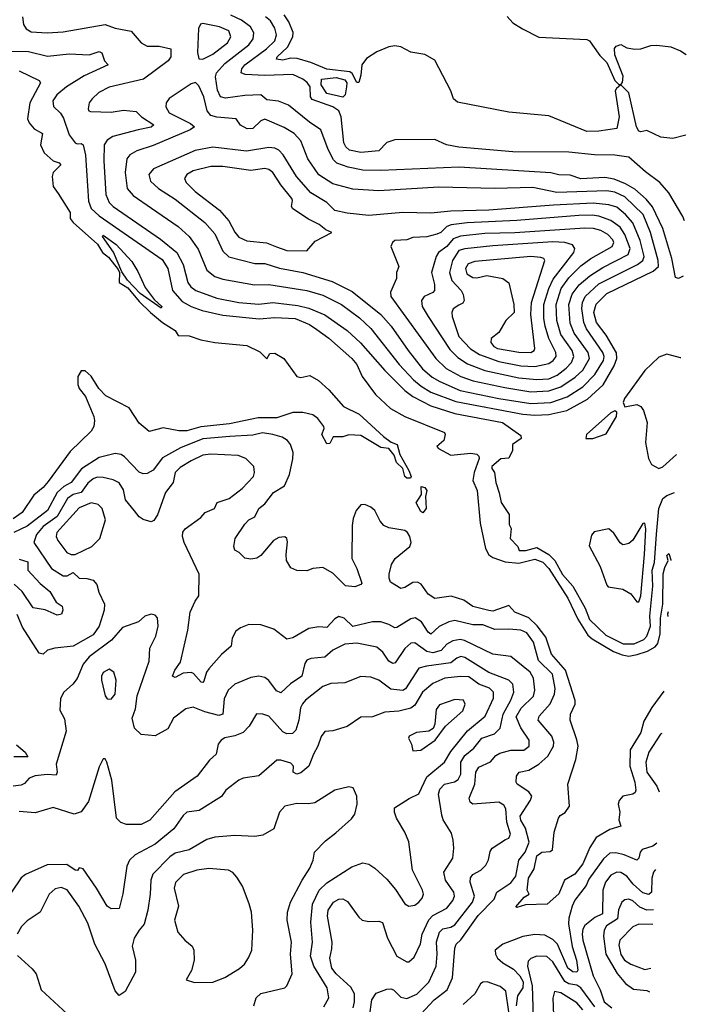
# Model space of a CAD drawing. Extents: x 1552294 to 1694791, y 811929 to 917222.
# Tile 630 of 643: x 1690698 to 1694033, y 888173 to 893100. Entities that reach past the tile are written whole.
import ezdxf

# ---------------------------------------------------------------- set-up
doc = ezdxf.new("R2010")
doc.units = 0

msp = doc.modelspace()

# ---------------------------------------------------------------- linework, layer by layer
at = {"layer": '0CON10XD'}
for points in [[(1690711.5, 893115), (1690716.6, 893076.6), (1690730, 893055), (1690755, 893039.7), (1690835, 893034.8), (1690915, 893039.8), (1691125, 893076), (1691175, 893058.2), (1691255, 893042.3), (1691305.4, 892985.4), (1691335, 892968.5), (1691395, 892967.9), (1691454, 892955), (1691454.4, 892915), (1691440, 892895), (1691317.1, 892802.9), (1691145, 892762.1), (1691094.2, 892735.8), (1691060, 892705), (1691046, 892684), (1691040, 892655), (1691043.1, 892645), (1691051.8, 892641.8), (1691155, 892638.3), (1691217.8, 892647.8), (1691281.3, 892641.3), (1691306.5, 892615), (1691369.5, 892575), (1691355, 892562.3), (1691291.2, 892548.8), (1691163.4, 892516.6), (1691135, 892496.9), (1691120.8, 892475), (1691118.4, 892395), (1691128.6, 892225), (1691146, 892185), (1691166.2, 892165), (1691402.5, 892002.5), (1691483.9, 891935), (1691516.3, 891875), (1691538.7, 891785), (1691553.7, 891763.7), (1691578.8, 891745), (1691685, 891707.2), (1691795, 891686), (1691895, 891677.4), (1691965, 891685.6), (1692089.1, 891670.9), (1692145, 891657), (1692225, 891623.1), (1692336.1, 891545), (1692403.4, 891483.4), (1692525, 891344.7), (1692624.9, 891244.9), (1692664.7, 891214.7), (1692755, 891168.3), (1692875, 891129.3), (1693114, 891085), (1693205, 891020), (1693207.8, 891005), (1693162.9, 890975), (1693163.5, 890945), (1693145, 890905.6), (1693105, 890903.6), (1693060, 890865), (1693060, 890855), (1693073.3, 890835), (1693080, 890785), (1693096.4, 890733.6), (1693106.2, 890685), (1693146.7, 890625), (1693147.5, 890575), (1693157.5, 890555), (1693152.5, 890505), (1693190, 890465), (1693196.7, 890445), (1693230, 890445), (1693285, 890459.6), (1693345.2, 890425), (1693375.5, 890395), (1693414.1, 890324.1), (1693465, 890265.2), (1693526.4, 890155), (1693548.9, 890098.9), (1693630.9, 890020.9), (1693717.3, 889977.3), (1693772.6, 889977.4), (1693821, 889999), (1693835.4, 890015), (1693853.5, 890065), (1693850.2, 890115), (1693865.2, 890265), (1693862.3, 890345), (1693873.8, 890385), (1693884.6, 890525.4), (1693896.4, 890655), (1693915, 890704.3), (1693935, 890718.9), (1693974.4, 890734)], [(1694018.3, 891816.9), (1693995, 891806.1), (1693979.8, 891809.8), (1693960.6, 891905), (1693916.3, 892055), (1693864, 892164), (1693832, 892202), (1693775, 892252), (1693729.1, 892279.1), (1693672.4, 892302.4), (1693625, 892311), (1693505, 892304.1), (1693452.8, 892322.8), (1693395, 892324.3), (1693355, 892333.7), (1692897.1, 892362.9), (1692505, 892346.1), (1692415, 892348), (1692342, 892362), (1692285, 892382.7), (1692268.8, 892398.8), (1692241.1, 892451.1), (1692205, 892549.5), (1692147.1, 892587.1), (1692042.9, 892672.9), (1691992.9, 892692.9), (1691935, 892699.1), (1691905, 892723.8), (1691825, 892721.8), (1691727.1, 892707.1), (1691702.1, 892715), (1691687.2, 892747.2), (1691677.5, 892815), (1691682.3, 892835), (1691725, 892880.7), (1691844.2, 892975), (1691865.3, 893005), (1691869.4, 893035), (1691853.5, 893065), (1691808.3, 893098.3), (1691755, 893122.7)], [(1694023.9, 892093.4), (1694016.2, 892116.2), (1693945, 892234.6), (1693901.1, 892285), (1693828.6, 892338.6), (1693745, 892412.1), (1693675, 892422.6), (1693573.8, 892423.8), (1693445, 892437.3), (1693165, 892439.5), (1692895, 892463), (1692833.7, 892473.7), (1692775, 892501.4), (1692575, 892498.9), (1692534, 892486), (1692495.6, 892444.4), (1692405, 892435.7), (1692347.6, 892447.6), (1692329, 892465), (1692319.4, 892485), (1692307.1, 892615), (1692295, 892644.7), (1692265, 892664.5), (1692161.4, 892701.4), (1692153.3, 892715), (1692151, 892765), (1692136.2, 892786.2), (1692115, 892802.5), (1692065, 892826.8), (1691925, 892820.4), (1691826.8, 892826.8), (1691806.7, 892835), (1691808.6, 892855), (1691824.6, 892875.4), (1691933.5, 892955), (1691974.1, 892995), (1691983.6, 893025), (1691975, 893058.1), (1691952.2, 893095), (1691927.9, 893115)], [(1694030.2, 892522.6), (1693965, 892506.7), (1693905, 892513.3), (1693835, 892546), (1693805, 892538.8), (1693795, 892542), (1693784.1, 892564.1), (1693745.3, 892735), (1693705, 892773.8), (1693683.3, 892756.7), (1693677.6, 892745), (1693697.1, 892615), (1693685, 892555.6), (1693595, 892541.9), (1693535, 892540.2), (1693345, 892619.3), (1693145, 892637.6), (1692888.1, 892688.1), (1692868.2, 892705), (1692855.3, 892745), (1692775, 892897.5), (1692725.5, 892925.5), (1692655, 892937.6), (1692605, 892964.4), (1692575, 892969.1), (1692545, 892964.3), (1692485, 892939.7), (1692433.6, 892906.4), (1692410, 892875), (1692405, 892822.5), (1692394.1, 892785.9), (1692385, 892785.8), (1692362, 892832), (1692349.6, 892839.6), (1692235, 892853.1), (1692155, 892885.7), (1692085.7, 892905.7), (1692055, 892907.4), (1692015, 892897.5), (1691983.6, 892903.6), (1691985.4, 892915), (1692037.7, 892962.3), (1692064.1, 893015), (1692066.6, 893036.6), (1692045, 893089.3), (1692021.2, 893125)], [(1693136.6, 893116.6), (1693165.8, 893085), (1693212.9, 893055), (1693295, 893013.8), (1693535, 893001.5), (1693548.6, 892995), (1693563.3, 892973.2), (1693601, 892921), (1693636, 892886), (1693675, 892796.2), (1693695, 892776.4), (1693705, 892775.4), (1693713.5, 892786.5), (1693717.7, 892817.7), (1693675.6, 892925), (1693674.2, 892955.8), (1693682, 892968), (1693705, 892976.2), (1693735, 892960), (1693775, 892952.5), (1693805.4, 892955.4), (1693855, 892971.3), (1693885, 892972.3), (1693955, 892964.5), (1694005, 892944.4), (1694033.2, 892926.7)], [(1691615, 892903.1), (1691665, 892927.2), (1691736.8, 892985), (1691753.9, 893015), (1691743.5, 893045), (1691698, 893065), (1691615, 893081.5), (1691601.8, 893078.2), (1691593.3, 893056.7), (1691587.1, 892937.1), (1691595, 892903.8), (1691615, 892903.1)], [(1690652.8, 892942.8), (1690741.6, 892941.6), (1690837.6, 892917.6), (1690945, 892930), (1691046, 892924), (1691095, 892940.9), (1691108.6, 892935), (1691121.9, 892895), (1691141.2, 892875), (1691019.7, 892820.3), (1690931.8, 892765), (1690883.1, 892725), (1690863.1, 892695), (1690866.9, 892666.9), (1690902, 892632), (1690917.2, 892607.2), (1690944.6, 892525), (1690975.7, 892485), (1690985, 892478.5), (1691005, 892481.4), (1691015, 892474), (1691027, 892423), (1691041.9, 892191.9), (1691055.3, 892155), (1691095, 892119), (1691410.3, 891900.3), (1691439.6, 891855), (1691462.2, 891745), (1691510.8, 891690.8), (1691555, 891665.2), (1691611.1, 891645), (1691715, 891621.3), (1691896.2, 891603.8), (1691975, 891610.4), (1692076, 891605), (1692147.5, 891575), (1692185, 891550.3), (1692245, 891506.8), (1692360, 891405), (1692384.3, 891375), (1692411.9, 891315), (1692477.7, 891225), (1692553.7, 891155), (1692625, 891114.2), (1692822.9, 891035), (1692827.5, 891025), (1692819.2, 890995), (1692785.8, 890965), (1692794, 890954), (1692855, 890921.3), (1692955, 890931.8), (1692985, 890925.5), (1692995, 890916), (1692996.8, 890905), (1692971, 890835), (1692965.7, 890795), (1692986.9, 890745), (1693001.7, 890581.7), (1693028.7, 890455), (1693045, 890423), (1693065, 890409.1), (1693127.5, 890387.5), (1693195, 890381.4), (1693275, 890400.4), (1693315, 890385.2), (1693345, 890353.4), (1693440.9, 890205), (1693490.7, 890100.7), (1693540.3, 890020.3), (1693561.6, 890001.6), (1693669, 889939), (1693711.8, 889921.8), (1693745, 889916), (1693787, 889923), (1693839, 889941), (1693877.6, 889962.4), (1693891.5, 889978.5), (1693902.1, 890027.9), (1693904.9, 890105), (1693915.5, 890175), (1693917, 890327), (1693925, 890360), (1693942.5, 890395), (1693935, 890420), (1693945, 890430), (1693947.5, 890425), (1693956.1, 890397), (1693956, 890395)], [(1690695, 892844.5), (1690795.6, 892795.6), (1690802, 892785), (1690748.2, 892685), (1690736.2, 892605), (1690744.5, 892585), (1690770.9, 892555), (1690811.7, 892531.7), (1690801.8, 892475), (1690820, 892435), (1690864.7, 892394.7), (1690895.8, 892385), (1690902.9, 892375), (1690865.6, 892335), (1690860, 892315), (1690865.7, 892265), (1690890.8, 892230.8), (1690950, 892135), (1690951.2, 892105), (1690966.2, 892085), (1691087.3, 891977.3), (1691111.9, 891935), (1691141.7, 891911.7), (1691191.2, 891851.2), (1691197.5, 891835), (1691195.8, 891785), (1691238.8, 891758.8), (1691295, 891689.5), (1691352.5, 891635), (1691412.7, 891585), (1691475.9, 891545.9), (1691490.5, 891520.5), (1691545, 891518.3), (1691605, 891498.5), (1691674.8, 891484.8), (1691835, 891470), (1691898.9, 891438.9), (1691935, 891403.8), (1691949.3, 891430.7), (1691975, 891432), (1692020, 891405), (1692084.5, 891314.5), (1692105, 891309.4), (1692149.3, 891320.7), (1692192.5, 891295), (1692245, 891248.8), (1692318.8, 891165), (1692395.8, 891125.8), (1692518.8, 891015), (1692556.3, 890986.3), (1692587.3, 890975), (1692599.2, 890925), (1692645, 890844.3), (1692656.2, 890815), (1692653.3, 890806.7), (1692635, 890805.5), (1692624.8, 890814.8), (1692614.6, 890855), (1692582.7, 890885), (1692570.8, 890920.8), (1692545, 890954.2), (1692505, 890959.5), (1692405, 891020), (1692345, 891022.5), (1692315, 891012.5), (1692267, 891013), (1692249.5, 890980.5), (1692235, 890978.8), (1692208.9, 891025), (1692221.9, 891055), (1692220, 891065), (1692189.7, 891105), (1692165, 891123.9), (1692115, 891134.3), (1692065, 891135.6), (1691985, 891107.7), (1691891.7, 891108.3), (1691748.3, 891078.3), (1691605, 891063.8), (1691533.9, 891043.9), (1691493.6, 891043.6), (1691415, 891058.5), (1691345, 891040), (1691295, 891081.4), (1691245, 891158.8), (1691128.5, 891218.5), (1691094.1, 891254.1), (1691055, 891316.9), (1691025, 891342.9), (1691005, 891344), (1690988.1, 891315), (1690988.5, 891275), (1690995.6, 891255), (1691026.9, 891215), (1691068.2, 891115), (1691072.7, 891095), (1691068.8, 891065), (1691055, 891040.6), (1690950.8, 890939.2), (1690840.1, 890789.9), (1690815, 890759.2), (1690769.1, 890720.9), (1690710, 890635), (1690665, 890602.7)], [(1692315, 892713.5), (1692235, 892730.5), (1692206.1, 892775), (1692207.6, 892802.4), (1692280.5, 892810.5), (1692325, 892798.8), (1692333.9, 892785), (1692332.9, 892765), (1692325.9, 892724.1), (1692315, 892713.5)], [(1693275, 891121.8), (1693345, 891124.9), (1693435.1, 891144.9), (1693538.7, 891201.3), (1693617.5, 891272.5), (1693672.2, 891367.8), (1693685.2, 891405), (1693683.7, 891433.7), (1693631.6, 891521.6), (1693583.3, 891585), (1693571, 891635), (1693582.7, 891677.3), (1693635, 891730.5), (1693868.1, 891841.9), (1693893.9, 891865), (1693893.2, 891895), (1693854.8, 892035.2), (1693816.7, 892125), (1693725, 892213.8), (1693675, 892236.6), (1693635, 892244.1), (1693385, 892235.6), (1693265, 892260.8), (1693075, 892255.2), (1692795, 892262.9), (1692495, 892243.9), (1692365, 892253.1), (1692265, 892279.5), (1692195, 892323.8), (1692139.7, 892405), (1692105.3, 892495), (1692070.5, 892530.5), (1692020.5, 892560.5), (1691925, 892602.1), (1691905, 892593.8), (1691865, 892556.6), (1691836.7, 892555), (1691802.6, 892572.6), (1691781.2, 892605), (1691685, 892612.8), (1691655, 892621), (1691636.2, 892645), (1691618.5, 892715), (1691595, 892770), (1691577, 892787), (1691555, 892780), (1691445, 892705.5), (1691430.8, 892685), (1691429.6, 892665), (1691445, 892633.7), (1691551.8, 892581.8), (1691573.1, 892565), (1691550.8, 892549.2), (1691365, 892470.3), (1691283.5, 892445), (1691249.1, 892425), (1691234.2, 892405), (1691224.8, 892335), (1691235.7, 892255), (1691265, 892220.5), (1691357.7, 892157.7), (1691490.7, 892065), (1691545.7, 892015.7), (1691591.5, 891951.5), (1691635, 891846.5), (1691674.4, 891815), (1691715, 891801.8), (1691873.5, 891773.5), (1691945, 891775.2), (1692135.2, 891745.2), (1692215, 891721.7), (1692307.7, 891675), (1692398.5, 891608.5), (1692455.4, 891555.4), (1692596.1, 891375), (1692667.5, 891297.5), (1692705.8, 891265.9), (1692755, 891236.6), (1692879.5, 891189.5), (1693215, 891126.9), (1693275, 891121.8)], [(1693255, 891179.4), (1693355, 891184.6), (1693436.9, 891213.1), (1693516, 891264), (1693576.3, 891325), (1693619.5, 891395), (1693622.7, 891415), (1693615.4, 891434.6), (1693533.8, 891553.8), (1693521.2, 891585), (1693509.7, 891655), (1693513.2, 891685), (1693527.1, 891715), (1693595, 891778.9), (1693788.4, 891875), (1693815.1, 891894.9), (1693823, 891915), (1693803, 891995), (1693765, 892084), (1693729.5, 892125), (1693685, 892162.3), (1693645, 892174.8), (1693567.3, 892182.7), (1693368.1, 892171.9), (1693045, 892146.8), (1692855, 892141.8), (1692755, 892132.5), (1692615, 892135.2), (1692445, 892120.3), (1692337.1, 892132.9), (1692275, 892146.2), (1692234.4, 892185), (1692154.8, 892234.8), (1692082.1, 892315), (1692016.2, 892425), (1691995, 892446.9), (1691975, 892456.9), (1691945, 892461.1), (1691833, 892443), (1691665, 892462.5), (1691575, 892445.2), (1691366.6, 892353.4), (1691344.6, 892325), (1691352.1, 892292.1), (1691391.8, 892255), (1691475, 892201.6), (1691624.6, 892085), (1691675, 892029.5), (1691715, 891942.5), (1691744.4, 891914.4), (1691875, 891880.9), (1691925, 891880), (1691997.2, 891857.2), (1692115, 891835.2), (1692260.9, 891790.9), (1692360.8, 891740.8), (1692505.1, 891625.1), (1692557.2, 891567.2), (1692641.2, 891445), (1692713.9, 891353.9), (1692761.8, 891311.8), (1692799.4, 891289.4), (1692902.2, 891245), (1693095, 891204.6), (1693255, 891179.4)], [(1692135, 891944.3), (1692177, 891993), (1692260, 892035), (1692228.8, 892048.8), (1692195.7, 892075), (1692142.2, 892102.2), (1692064.8, 892154.8), (1692058.2, 892165), (1692063.1, 892195), (1692058.7, 892205), (1692003.7, 892273.7), (1691964.6, 892335), (1691945, 892351.1), (1691925, 892355.9), (1691855, 892345.8), (1691715, 892365.3), (1691655, 892365.3), (1691565, 892343.4), (1691533.5, 892325), (1691522.1, 892305), (1691530.4, 892285), (1691575, 892240.4), (1691697.4, 892147.4), (1691745, 892094.5), (1691775, 892036.9), (1691795, 892012.9), (1691835, 891993.2), (1691933.4, 891983.4), (1691983.1, 891963.1), (1692035, 891946.2), (1692135, 891944.3)], [(1693255, 891237.7), (1693345, 891242.7), (1693405, 891263.3), (1693477.7, 891312.3), (1693515, 891346.3), (1693548.3, 891405), (1693542.8, 891435), (1693472.6, 891532.6), (1693452.4, 891582.4), (1693445.5, 891675), (1693462.2, 891727.8), (1693497.1, 891772.9), (1693551.2, 891818.8), (1693615, 891859.7), (1693742.9, 891925), (1693752.4, 891955), (1693725.8, 892025.8), (1693701.7, 892061.7), (1693655, 892095.5), (1693595, 892116.8), (1693562.7, 892122.7), (1693495, 892121), (1693185, 892095.7), (1692936, 892084), (1692856.8, 892073.2), (1692834.9, 892065.1), (1692805, 892035.3), (1692785, 892026.7), (1692735, 892014.7), (1692665, 892010.4), (1692635, 891999.6), (1692575, 891995.5), (1692562.9, 891985), (1692555.6, 891965), (1692594.2, 891865), (1692583.3, 891835), (1692583.8, 891805), (1692552.5, 891737.5), (1692554.4, 891715), (1692779.4, 891405), (1692831.3, 891355), (1692904.5, 891315), (1692966.6, 891293.4), (1693125, 891260), (1693255, 891237.7)], [(1691405, 891657.5), (1691300.7, 891730.7), (1691237.5, 891797.5), (1691209.3, 891839.3), (1691166.7, 891936.7), (1691112, 892015), (1691115, 892022.5), (1691180.5, 891975), (1691259.7, 891889.7), (1691289.7, 891839.7), (1691325, 891760), (1691370.5, 891700.5), (1691408.8, 891665), (1691405, 891657.5)], [(1693285, 891300.3), (1693345, 891303.9), (1693387.8, 891322.2), (1693432.9, 891357.1), (1693458.3, 891385), (1693470, 891415), (1693462.3, 891445), (1693405.9, 891525), (1693385.2, 891595), (1693382.2, 891675), (1693406.8, 891755), (1693445, 891809), (1693505, 891869.1), (1693555, 891906.2), (1693661.5, 891965), (1693670.6, 891985), (1693665, 891999.6), (1693641.3, 892025), (1693606.4, 892045), (1693568.8, 892055), (1693525, 892057.4), (1693175, 892033.9), (1693025, 892030.9), (1692902.9, 892017.1), (1692866.5, 892003.5), (1692835, 891965.6), (1692794, 891936), (1692781.4, 891915), (1692758.7, 891835), (1692774, 891775), (1692772.9, 891745), (1692765.2, 891734.8), (1692722.1, 891715), (1692707.6, 891695), (1692712.2, 891665), (1692741.1, 891615), (1692849.9, 891449.9), (1692890, 891410), (1692939, 891379), (1693024.4, 891344.4), (1693195, 891308.6), (1693285, 891300.3)], [(1693275, 891364.8), (1693345, 891379.4), (1693367.6, 891395), (1693381.4, 891415), (1693380.3, 891435), (1693345.4, 891505.4), (1693326.7, 891566.7), (1693320, 891605), (1693319.6, 891675), (1693345.1, 891754.9), (1693367.9, 891802.1), (1693469.7, 891935), (1693476.2, 891955), (1693464.2, 891974.2), (1693426.1, 891986.1), (1693365, 891988.2), (1693065, 891968.6), (1692925, 891953.4), (1692895.1, 891944.9), (1692863.5, 891895), (1692847.8, 891835), (1692859.8, 891795), (1692906.5, 891745), (1692917.5, 891725), (1692922.2, 891695), (1692915, 891682.5), (1692895, 891671.1), (1692865.9, 891654.1), (1692859.3, 891635), (1692861.6, 891615), (1692895.7, 891515), (1692953.3, 891453.4), (1692998.8, 891425), (1693095, 891389.2), (1693205, 891368.7), (1693275, 891364.8)], [(1693255, 891434.3), (1693271.5, 891445), (1693274.7, 891455.3), (1693254.8, 891624.8), (1693258.9, 891685), (1693325.6, 891895), (1693320, 891905), (1693305, 891910.5), (1693255.2, 891915.2), (1692975, 891890.2), (1692941.9, 891878.1), (1692929, 891855), (1692935, 891828.5), (1692965, 891810.4), (1692985, 891808.4), (1693035, 891819.8), (1693115.8, 891805.8), (1693145, 891783.3), (1693170.3, 891675), (1693171.3, 891635), (1693129.6, 891595), (1693094.8, 891535.2), (1693057.5, 891505), (1693055.6, 891485), (1693070, 891465), (1693088.6, 891455), (1693195, 891436.1), (1693255, 891434.3)], [(1694006.6, 891407.8), (1694005, 891408.9), (1693935, 891426.2), (1693895, 891412.3), (1693825.2, 891345), (1693724.4, 891205.6), (1693716.7, 891185), (1693725, 891162.5), (1693785, 891175.6), (1693805, 891164.2), (1693818.6, 891145), (1693836.9, 891085), (1693829.5, 890985), (1693844.6, 890904.6), (1693858.6, 890875), (1693895, 890854.5), (1693915, 890862.9), (1693985, 890925.2)], [(1693565, 891004.4), (1693632.1, 891027.9), (1693684.6, 891115), (1693686.4, 891136.4), (1693675, 891142.5), (1693655, 891133.9), (1693534.5, 891025), (1693530, 891005), (1693565, 891004.4)], [(1693921.5, 889739.6), (1693861, 889659), (1693820.2, 889589.8), (1693805, 889532.9), (1693752.7, 889447.3), (1693750, 889365), (1693775.1, 889285), (1693780.8, 889245), (1693776.7, 889233.3), (1693765, 889225.3), (1693715, 889214.8), (1693697.1, 889192.9), (1693692.5, 889175), (1693700, 889135), (1693696.3, 889096.4), (1693705.6, 889065), (1693651.3, 889048.7), (1693581.5, 889008.5), (1693551.3, 888958.6), (1693515, 888876.7), (1693475, 888824.4), (1693424, 888795), (1693395, 888726.7), (1693336.3, 888673.7), (1693229.1, 888670.9), (1693185, 888657.5), (1693180.7, 888660.7), (1693221.3, 888708.7), (1693247.5, 888725), (1693237.5, 888745), (1693243.5, 888805), (1693271.7, 888851.7), (1693285, 888917.1), (1693310, 888935), (1693352.4, 888937.6), (1693364, 888946), (1693372.5, 889035), (1693394.4, 889105), (1693402.3, 889117.7), (1693426.3, 889133.7), (1693448.7, 889165), (1693440.8, 889275), (1693480.8, 889399.2), (1693491.6, 889465), (1693486.3, 889496.3), (1693451.5, 889595), (1693454.6, 889625), (1693477.3, 889675), (1693476.7, 889693.3), (1693428.7, 889845), (1693358.8, 889925), (1693330.1, 890009.9), (1693286.9, 890066.9), (1693245, 890107.5), (1693174.7, 890135), (1693145, 890168.2), (1693065, 890140.4), (1693045, 890143.4), (1692965, 890164.7), (1692920.6, 890195), (1692857.1, 890215), (1692775, 890204.4), (1692740.9, 890225), (1692707.1, 890275), (1692688.8, 890285), (1692665, 890283.6), (1692625, 890258.9), (1692605, 890254.4), (1692553.3, 890285), (1692545.7, 890305), (1692546.2, 890325), (1692557.5, 890375), (1692576.5, 890405), (1692650, 890465), (1692657.3, 890485), (1692650.5, 890515), (1692638.9, 890535), (1692624.3, 890544.3), (1692545, 890558.1), (1692520, 890570), (1692501.1, 890591.1), (1692475, 890644.4), (1692455, 890661.9), (1692425, 890674.2), (1692405, 890672), (1692380.6, 890645), (1692365.6, 890605), (1692360.9, 890569.1), (1692359.5, 890405), (1692384.4, 890355), (1692409.2, 890280.8), (1692405, 890273.8), (1692375, 890262), (1692327.8, 890267.8), (1692265, 890330.6), (1692215, 890360), (1692165, 890353.8), (1692135, 890342), (1692085, 890344), (1692055, 890358), (1692032.9, 890395), (1692030.4, 890425), (1692038, 890488), (1692034.4, 890504.4), (1692025, 890512.5), (1691995, 890510), (1691967.5, 890495), (1691905, 890418.8), (1691885, 890406), (1691855, 890401.2), (1691825, 890406.7), (1691796.7, 890435), (1691775, 890446.7), (1691769.2, 890465), (1691775.6, 890504.4), (1691825, 890575.8), (1691845, 890597.1), (1691875, 890612), (1691895, 890654), (1691925, 890678.6), (1691967.5, 890735), (1692022.9, 890767.1), (1692047.3, 890825), (1692065, 890902.5), (1692065.5, 890935), (1692052.2, 890975), (1692038.6, 890995), (1692010.8, 891010.8), (1691965, 891024.6), (1691912.4, 891032.4), (1691865, 891022), (1691750, 891015), (1691615, 891003.7), (1691502.3, 890957.7), (1691412.8, 890907.2), (1691365, 890846.4), (1691335, 890828.8), (1691315, 890828.2), (1691295, 890836.2), (1691222.9, 890912.9), (1691205, 890924.5), (1691175, 890930.4), (1691095, 890910), (1691006.5, 890853.5), (1690955.8, 890785), (1690919, 890765), (1690886, 890734), (1690837.8, 890645), (1690735, 890566.2), (1690667.8, 890535)], [(1692705, 888124.6), (1692772.4, 888195), (1692837.1, 888245), (1692863.7, 888306.3), (1692875.7, 888455), (1692882.2, 888475), (1692905, 888495.9), (1692991.5, 888618.5), (1693071.2, 888698.8), (1693084.7, 888735.3), (1693155, 888781.6), (1693180.4, 888815), (1693194.7, 888895), (1693226.2, 888935), (1693246.7, 888985), (1693228.1, 889055), (1693205.9, 889095), (1693202.7, 889115), (1693253.2, 889195), (1693259.6, 889215), (1693246.1, 889236.1), (1693187.1, 889275), (1693181.9, 889285), (1693183.1, 889315), (1693196.2, 889335), (1693245, 889345.3), (1693295.2, 889374.8), (1693339.7, 889415), (1693369.1, 889465), (1693370.3, 889485), (1693361.1, 889515), (1693291.3, 889595), (1693297.1, 889615), (1693352.8, 889677.2), (1693373.8, 889725), (1693376.6, 889753.4), (1693363.5, 889825), (1693294.4, 889894.4), (1693268.3, 889985), (1693235, 890031.8), (1693205, 890045.2), (1693145, 890051.4), (1693075, 890048.1), (1693015, 890071.9), (1692965, 890072.2), (1692875, 890094.4), (1692845, 890088), (1692796.1, 890063.9), (1692755, 890025.3), (1692740.9, 890035), (1692707.7, 890087.7), (1692676.6, 890106.6), (1692655, 890103.1), (1692585, 890058.2), (1692575, 890057.3), (1692545, 890074.7), (1692505, 890086.7), (1692462.8, 890087.2), (1692365, 890063.8), (1692320.9, 890105), (1692295, 890113.8), (1692275, 890102.5), (1692235, 890059.7), (1692195, 890062.5), (1692145, 890053.8), (1692065, 890007.8), (1692035, 890000.8), (1691970.2, 890050.2), (1691905, 890073.1), (1691845, 890074.4), (1691802.3, 890057.7), (1691779.8, 890040.2), (1691761.1, 890005), (1691755.7, 889965), (1691707, 889923), (1691645, 889852.5), (1691632.2, 889835), (1691619.6, 889790.4), (1691615, 889784), (1691605.3, 889784.7), (1691568, 889828), (1691555, 889833.8), (1691515, 889830), (1691475, 889808.8), (1691462.2, 889815), (1691474.8, 889845.2), (1691503.1, 889885), (1691538.8, 890045), (1691550.4, 890135), (1691575, 890190), (1691593.4, 890216.6), (1691595.9, 890325), (1691520.6, 890485), (1691511.9, 890515), (1691514.5, 890535.5), (1691525, 890552), (1691605, 890610), (1691625.4, 890635), (1691671.9, 890655), (1691685.5, 890685), (1691745.4, 890705), (1691811.5, 890755), (1691867.5, 890815), (1691873.1, 890835), (1691869.4, 890865), (1691828.6, 890905), (1691790.4, 890920.4), (1691655, 890926.3), (1691615, 890920.5), (1691555, 890893.6), (1691500.9, 890859.1), (1691476, 890835), (1691465, 890784.3), (1691426.8, 890735), (1691386.6, 890623.4), (1691368.8, 890595), (1691355, 890588), (1691315, 890599.2), (1691295, 890612.5), (1691272.6, 890642.6), (1691227.6, 890697.6), (1691217.1, 890747.1), (1691195, 890782.3), (1691165, 890797.3), (1691115, 890809.8), (1691085, 890810.5), (1691065, 890802.3), (1691039.5, 890780.5), (1691005, 890735.2), (1690965.1, 890724.9), (1690937.3, 890705), (1690885.2, 890615), (1690816, 890565), (1690782.5, 890525), (1690768.9, 890485), (1690857.2, 890355), (1690915, 890318.2), (1690935, 890318.2), (1690965, 890334.7), (1690995, 890305.5), (1691034.4, 890304.4), (1691065.4, 890295.4), (1691084.3, 890274.3), (1691094.4, 890235), (1691122.5, 890175), (1691120.3, 890145), (1691095.7, 890065), (1691065, 890021.4), (1690965.5, 889965.5), (1690873.8, 889956.2), (1690836.2, 889945), (1690815, 889925.6), (1690795, 889931.1), (1690711.1, 890061.1), (1690684.8, 890124.8)], [(1692715, 890632), (1692705, 890639.2), (1692682.4, 890682.4), (1692708.1, 890725), (1692706.2, 890763.8), (1692725, 890759.5), (1692735.6, 890745), (1692728.2, 890715), (1692730.9, 890655), (1692715, 890632)], [(1690975, 890424.7), (1691059.4, 890465), (1691098.5, 890505), (1691127.3, 890597.3), (1691111.1, 890655), (1691091.2, 890675), (1691055, 890682.5), (1690995, 890657.3), (1690883.4, 890535), (1690879.6, 890515), (1690888.9, 890495), (1690934.5, 890435), (1690954.7, 890424.7), (1690975, 890424.7)], [(1693795, 890187.5), (1693805, 890216.7), (1693823.7, 890425), (1693830.9, 890550.9), (1693825, 890581.2), (1693815, 890578.8), (1693765, 890496.7), (1693745, 890480), (1693726.4, 890473.6), (1693715, 890473.3), (1693702.3, 890482.3), (1693671.2, 890531.2), (1693645, 890552.5), (1693573, 890537), (1693558.3, 890521.7), (1693547, 890467), (1693602.5, 890365), (1693635, 890270), (1693643, 890263), (1693715, 890250), (1693755, 890227.5), (1693785, 890187.5), (1693795, 890187.5)], [(1690695, 890400.6), (1690737.9, 890387.9), (1690738.1, 890345), (1690799.8, 890279.8), (1690849.1, 890239.1), (1690879.6, 890185), (1690910.9, 890165), (1690913.3, 890145), (1690906.5, 890125), (1690885, 890120.6), (1690825, 890148.1), (1690765, 890156.7), (1690709.5, 890239.5), (1690669.6, 890275)], [(1692448, 888112), (1692459, 888195), (1692481.4, 888228.6), (1692535, 888249.4), (1692555, 888250.5), (1692568.2, 888245), (1692605, 888209.6), (1692635, 888202.3), (1692685, 888224.7), (1692745, 888283.8), (1692781.8, 888365), (1692787, 888425), (1692783.9, 888486.1), (1692798.1, 888535), (1692815, 888551.3), (1692855, 888559.8), (1692875, 888571.6), (1692962.9, 888685), (1692973.6, 888715), (1692952.1, 888785), (1692953.2, 888806.8), (1692965, 888822.2), (1693004.5, 888845), (1693030.5, 888869.5), (1693043.3, 888896.7), (1693051.3, 888938.7), (1693061.5, 888955), (1693128.7, 888998.7), (1693145, 889005.5), (1693154.1, 889025), (1693135.8, 889085), (1693130.9, 889150.9), (1693120.5, 889170.5), (1693095, 889184.2), (1692965.4, 889175.4), (1692951.9, 889185), (1692947.5, 889205), (1692974.5, 889275.5), (1692979.5, 889335), (1692995, 889359.6), (1693052.8, 889387.2), (1693080.8, 889419.2), (1693099.6, 889430.4), (1693155, 889445.2), (1693220, 889445), (1693247.3, 889465), (1693247.1, 889495), (1693205, 889556.2), (1693181.4, 889611.4), (1693207, 889655), (1693268.8, 889715), (1693275.7, 889745), (1693269.2, 889805), (1693251.6, 889835), (1693155, 889913.3), (1693065, 889926), (1692924.1, 889994.1), (1692901.7, 889998.3), (1692865, 889992.4), (1692835.2, 889974.8), (1692806.7, 889943.3), (1692765, 889932.4), (1692735, 889938.8), (1692675, 889982.6), (1692655, 889981.2), (1692625, 889954), (1692577.2, 889882.8), (1692565, 889879.3), (1692545, 889890.4), (1692515, 889935.5), (1692485, 889960.4), (1692385, 889980.4), (1692325, 889976.2), (1692264.2, 889945.8), (1692225, 889911.2), (1692155, 889904.5), (1692135, 889895.6), (1692125, 889878.8), (1692109.1, 889815), (1692053.5, 889776.5), (1692005, 889732.5), (1691982.2, 889742.2), (1691945, 889794.3), (1691925, 889808.5), (1691895, 889816.2), (1691855, 889808.9), (1691775, 889775.4), (1691740.4, 889745), (1691721.4, 889701.4), (1691714.2, 889625), (1691695, 889619.2), (1691625, 889636.4), (1691565, 889660), (1691528.6, 889651.4), (1691467.5, 889605), (1691438.5, 889551.5), (1691375, 889516), (1691305, 889524.2), (1691271.8, 889555), (1691260.8, 889605), (1691277.8, 889652.2), (1691285, 889716.2), (1691345, 889891.2), (1691348.9, 889955), (1691378.5, 890015), (1691391.4, 890065), (1691386.9, 890106.9), (1691375, 890120), (1691355, 890125.7), (1691323.3, 890115), (1691293, 890087), (1691211.5, 890058.5), (1691157.1, 889995), (1691045, 889911.8), (1691015.9, 889875), (1690985, 889804.2), (1690964.4, 889775.6), (1690917, 889733), (1690902, 889702), (1690898.6, 889645), (1690921.9, 889601.9), (1690930.3, 889539.7), (1690881.1, 889375), (1690885.3, 889334.7), (1690880.4, 889319.6), (1690835, 889323.2), (1690775, 889316), (1690745.8, 889304.3), (1690722, 889278), (1690705, 889270.2), (1690665, 889265.2)], [(1693942.1, 890137.6), (1693939.5, 890125), (1693940.8, 890113.9)], [(1692366.1, 888156.1), (1692373.3, 888185), (1692372.4, 888225), (1692355, 888259.7), (1692281.7, 888325), (1692260.2, 888355), (1692248.8, 888405), (1692260.4, 888450.4), (1692261.9, 888485), (1692238, 888615), (1692240.7, 888645), (1692268.4, 888685), (1692295, 888699.8), (1692315, 888701.6), (1692338.5, 888688.5), (1692395, 888609.4), (1692411.4, 888595), (1692445, 888588.2), (1692495, 888590), (1692512.9, 888582.9), (1692538.4, 888505), (1692585.5, 888415), (1692635, 888385.6), (1692645, 888385.6), (1692670.8, 888409.1), (1692703.3, 888476.7), (1692712.1, 888525), (1692745, 888596.1), (1692765, 888617.4), (1692835.6, 888654.4), (1692865, 888692.5), (1692873.1, 888715), (1692870.9, 888735), (1692827.6, 888795), (1692819.6, 888835), (1692864.4, 888905), (1692870, 888955), (1692866.7, 888995), (1692859.1, 889029.1), (1692817.3, 889097.3), (1692810.3, 889119.7), (1692793.4, 889225), (1692799.3, 889250.7), (1692824.2, 889275.7), (1692873.4, 889286.6), (1692892.4, 889297.6), (1692904.3, 889325), (1692905.1, 889384.9), (1692925, 889419.2), (1692970.4, 889455), (1693010, 889505), (1693073.3, 889526.7), (1693102.5, 889555), (1693116.3, 889625), (1693155.6, 889695), (1693171, 889735), (1693164.8, 889774.8), (1693145.5, 889795.5), (1693045, 889834.3), (1692925, 889909), (1692905, 889914.2), (1692885, 889906), (1692855, 889881.3), (1692733.8, 889866.2), (1692695, 889855.4), (1692627.7, 889752.3), (1692615, 889743.4), (1692555, 889750.7), (1692495, 889795.4), (1692455, 889811.1), (1692405, 889813.1), (1692325, 889782.5), (1692255, 889778.2), (1692215, 889763.3), (1692127.5, 889695), (1692113, 889677), (1692102.7, 889657.3), (1692094.7, 889595), (1692079.2, 889545), (1692062.1, 889527.9), (1692035, 889526.7), (1692015, 889536.7), (1691944.2, 889615), (1691914.4, 889625.6), (1691883, 889627), (1691845.5, 889565), (1691815.7, 889534.3), (1691775, 889516.3), (1691723.9, 889506.1), (1691705.8, 889495), (1691690.6, 889475), (1691681.1, 889425), (1691648, 889395), (1691586.5, 889315), (1691473.9, 889236.1), (1691348.5, 889095), (1691305, 889072.9), (1691232.9, 889072.9), (1691203.2, 889083.2), (1691181.5, 889105), (1691159.5, 889295), (1691133.3, 889385), (1691125, 889402.5), (1691115, 889402.5), (1691095, 889362.5), (1691041.9, 889188.1), (1691005, 889136), (1690970, 889125), (1690865, 889158.6), (1690775, 889130.8), (1690695, 889138.9)], [(1691155, 889700.8), (1691175.5, 889725), (1691180.8, 889795), (1691169.1, 889835), (1691145, 889850.5), (1691115, 889833.1), (1691106.9, 889815), (1691106.8, 889795), (1691125, 889716.2), (1691135, 889702), (1691155, 889700.8)], [(1692218.8, 888161.2), (1692244.6, 888205), (1692236.5, 888255), (1692170, 888365), (1692152.2, 888415), (1692163.4, 888485), (1692154.8, 888585), (1692163.3, 888675), (1692195.8, 888745), (1692235, 888781.8), (1692358.9, 888861.1), (1692415, 888880.8), (1692444.3, 888874.3), (1692475, 888854.2), (1692535, 888799.2), (1692578.1, 888748.1), (1692625.5, 888675.5), (1692645, 888664.2), (1692675, 888670), (1692695, 888684.5), (1692712.2, 888705), (1692718.2, 888725), (1692713.6, 888745), (1692662.5, 888845), (1692645, 888986.7), (1692624.5, 889035), (1692583.1, 889105), (1692573.1, 889135), (1692573.8, 889156.2), (1692646.3, 889203.7), (1692694.2, 889225.8), (1692735, 889312.1), (1692824.2, 889385), (1692855, 889437.9), (1692937.8, 889542.2), (1693026.2, 889615), (1693068.6, 889705), (1693067.8, 889735), (1693047.7, 889755), (1692995, 889775.2), (1692945, 889812.4), (1692902.9, 889812.9), (1692824.5, 889805.5), (1692765, 889779.5), (1692713.8, 889735), (1692675, 889670.4), (1692654.5, 889655.5), (1692595, 889640.7), (1692525, 889635.5), (1692462.7, 889612.7), (1692405, 889609.5), (1692336, 889564), (1692265, 889542.5), (1692225, 889537.9), (1692205.8, 889514.2), (1692190.3, 889465), (1692167.3, 889425), (1692145, 889365.7), (1692105, 889331.1), (1692085, 889324.3), (1692065.5, 889335), (1692068.6, 889365), (1692055, 889380.6), (1692005, 889395.5), (1691985, 889394.4), (1691895, 889317.3), (1691816.2, 889305), (1691794.8, 889295.2), (1691728.6, 889245), (1691707.3, 889212.7), (1691596.1, 889143.9), (1691534.7, 889135.3), (1691515, 889118.5), (1691469, 889051), (1691375, 888974.1), (1691275, 888921.4), (1691246.8, 888895), (1691234.7, 888865), (1691213.9, 888726.1), (1691195, 888653.3), (1691155, 888651.4), (1691135, 888664.6), (1691082.9, 888755), (1691015, 888850.8), (1690995, 888856.2), (1690986.7, 888843.3), (1690975, 888843.8), (1690933, 888873), (1690835, 888871.4), (1690727.1, 888822.9), (1690705, 888806), (1690657.5, 888735)], [(1692665, 889442.5), (1692705, 889444.4), (1692777.1, 889495), (1692828.1, 889565), (1692915, 889642.2), (1692927.1, 889675), (1692918, 889695), (1692875, 889699.1), (1692797.6, 889672.4), (1692780.9, 889649.1), (1692774.5, 889575), (1692766.4, 889553.6), (1692745, 889540), (1692683, 889533), (1692646, 889515), (1692642.5, 889505), (1692658.8, 889475), (1692665, 889442.5)], [(1693911.3, 889528.8), (1693903.6, 889525), (1693845, 889435.8), (1693831.2, 889385), (1693835.5, 889335), (1693885, 889265.6), (1693897.3, 889237.1)], [(1690681.2, 889471.2), (1690725.3, 889435.3), (1690738.1, 889411.9), (1690668.1, 889411.9)], [(1691869.4, 888165), (1691880.6, 888205), (1691905, 888228.1), (1692024, 888255), (1692034.3, 888265), (1692061.5, 888325), (1692052.2, 888425), (1692058.2, 888485), (1692035.4, 888595), (1692037.3, 888635), (1692052.9, 888685), (1692110.5, 888795), (1692150, 888855), (1692166.7, 888895), (1692172.2, 888935), (1692228.3, 888991.7), (1692279.4, 889030.6), (1692358, 889102), (1692374.5, 889125.5), (1692386.7, 889175), (1692384.2, 889214.2), (1692366.4, 889256.4), (1692345, 889261.2), (1692275, 889244.2), (1692175, 889181.9), (1692143.4, 889176.6), (1692085, 889178.9), (1692024.5, 889165.5), (1691997.1, 889135), (1691969.1, 889050.9), (1691915, 889020), (1691875, 889012.9), (1691775, 889018.6), (1691675, 889010.5), (1691635, 888997.7), (1691545, 888946), (1691475, 888928.9), (1691448.4, 888911.6), (1691363.4, 888825), (1691354, 888794), (1691351.5, 888725), (1691339.2, 888645), (1691320, 888575), (1691295, 888544.6), (1691270, 888505), (1691260, 888465), (1691276.9, 888395), (1691277.1, 888335), (1691225, 888237.5), (1691195, 888217.5), (1691175, 888240), (1691126.1, 888376.1), (1691074.5, 888475), (1691038.9, 888578.9), (1690994.3, 888665), (1690935.6, 888745.6), (1690905, 888757.6), (1690875, 888751.8), (1690844.6, 888725), (1690800, 888635), (1690735, 888590.4), (1690706.9, 888563.1), (1690684.7, 888525)], [(1693885.1, 888979.2), (1693865.1, 888964.9), (1693811.9, 888948.1), (1693801.6, 888935), (1693795, 888904.2), (1693785, 888895.4), (1693722.1, 888922.1), (1693681.3, 888931.3), (1693650.8, 888929.2), (1693619.2, 888900.8), (1693545, 888798.8), (1693532.1, 888767.9), (1693475, 888694.6), (1693461.7, 888665), (1693445.2, 888605), (1693443.9, 888576.1), (1693462.6, 888462.6), (1693483.9, 888395), (1693491.1, 888345), (1693485.5, 888335), (1693465, 888336.3), (1693439.8, 888355), (1693388.8, 888475), (1693365, 888497.8), (1693325, 888519.6), (1693275, 888523), (1693215, 888512.4), (1693115.6, 888475), (1693077.1, 888445), (1693077.8, 888425), (1693088.2, 888405), (1693115, 888381.3), (1693169.2, 888349.3), (1693200.9, 888315), (1693217.2, 888285), (1693215.1, 888255), (1693189.4, 888215), (1693181.7, 888165)], [(1691571.7, 888281.7), (1691665, 888284.5), (1691725, 888307.9), (1691798, 888352), (1691822.5, 888375), (1691843.4, 888406.6), (1691858.6, 888445), (1691864.3, 888544.3), (1691857.3, 888635), (1691845.4, 888675.4), (1691812.9, 888765), (1691785, 888810), (1691765, 888832.9), (1691743.3, 888845), (1691645, 888853.1), (1691585, 888844), (1691517.5, 888822.5), (1691477.9, 888782.1), (1691471.1, 888755), (1691492.9, 888665), (1691472.7, 888595), (1691488.8, 888535), (1691524, 888495), (1691561.4, 888465), (1691568.5, 888445), (1691570, 888395), (1691558.3, 888341.7), (1691530, 888295), (1691571.7, 888281.7)], [(1693878.9, 888848.5), (1693869.3, 888835), (1693861.5, 888805), (1693858.9, 888735), (1693845, 888722.5), (1693815, 888731.9), (1693767.1, 888775), (1693735.4, 888815.4), (1693705, 888833.5), (1693685, 888835.3), (1693655, 888820), (1693628.6, 888785), (1693615.7, 888745), (1693613.6, 888626.4), (1693575, 888607.7), (1693525, 888568.2), (1693515, 888549.2), (1693512.7, 888525), (1693516.2, 888495), (1693566.7, 888315), (1693602.7, 888245), (1693622.4, 888185), (1693660.3, 888155)], [(1693869.4, 888646), (1693835, 888644.9), (1693800, 888660), (1693765, 888690.8), (1693745, 888699.7), (1693725, 888696.8), (1693710.8, 888685), (1693693.4, 888646.6), (1693688.2, 888601.8), (1693634.4, 888565.6), (1693621.6, 888545), (1693618.1, 888515), (1693630.4, 888425), (1693686.9, 888326.9), (1693728.2, 888278.2), (1693769.3, 888249.3), (1693835, 888243.2), (1693849.9, 888236.2)], [(1693866, 888573.1), (1693795, 888574.7), (1693765, 888561.1), (1693700.3, 888495), (1693695, 888470), (1693705, 888422.5), (1693723.2, 888395), (1693755, 888374.7), (1693825, 888346.8), (1693855.6, 888355)], [(1690687.5, 888417.5), (1690760.6, 888350.6), (1690780.6, 888325), (1690805, 888245.8), (1690957.5, 888105)], [(1693575, 888160.6), (1693505, 888256.5), (1693485, 888269), (1693445.3, 888275.3), (1693425, 888287.3), (1693365, 888385.4), (1693335, 888413.1), (1693285, 888414.6), (1693255, 888402.7), (1693241.3, 888388.7), (1693239.2, 888365), (1693262.3, 888265), (1693269.1, 888055)], [(1693145.8, 888135.8), (1693129.7, 888239.7), (1693102.4, 888262.4), (1693036.2, 888285), (1693016, 888284), (1693003.3, 888275), (1692974.4, 888225.6), (1692916.8, 888173.2)], [(1693515, 888146.2), (1693485, 888181), (1693405, 888230), (1693373.3, 888236.7), (1693365.3, 888204.7), (1693370.5, 888075)]]:
    msp.add_lwpolyline(points, dxfattribs=at)

doc.saveas('drawing.dxf')
